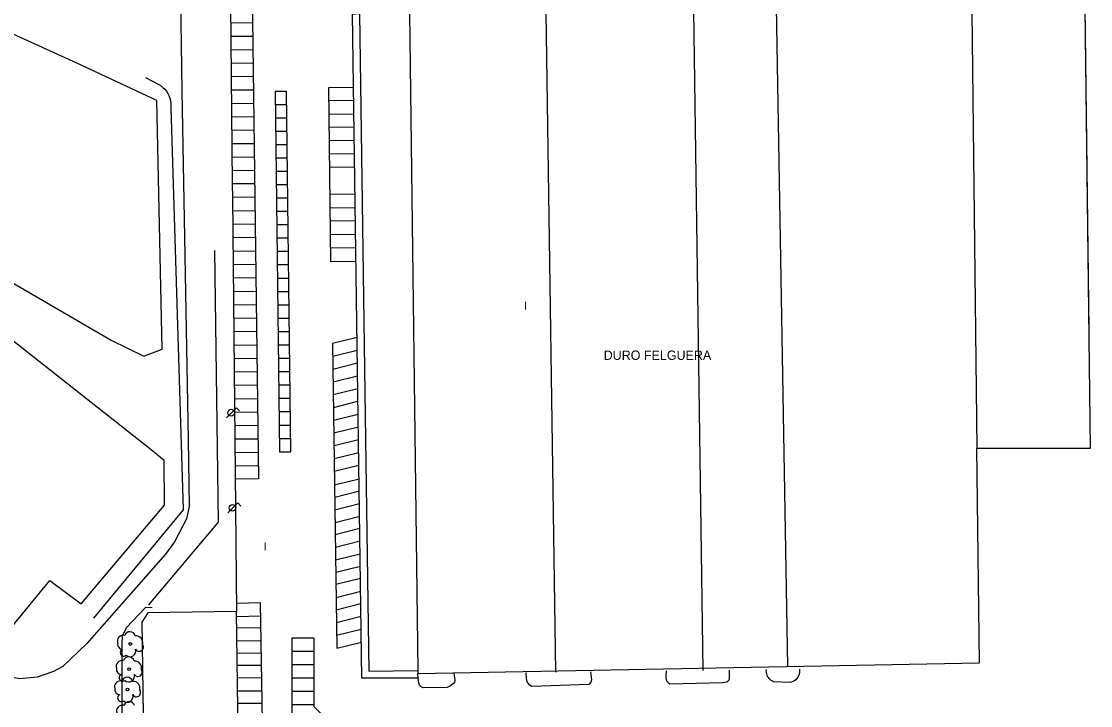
# Model space of a CAD drawing. Extents: x 282771 to 285132, y 4823109 to 4825496.
# Drawn here: x 283122.6 to 283322.9, y 4824549.9 to 4824678.1 of the extents above; entities that cross this region are included whole.
import ezdxf

# ---------------------------------------------------------------- set-up
doc = ezdxf.new("R2010")
doc.units = 0
for name, color, linetype in [('ACERA-INTERIOR', 7, 'Continuous'), ('APARCAMIENTO', 7, 'Continuous'), ('ARBOL', 7, 'Continuous'), ('EDIFICIO', 7, 'Continuous'), ('FAROLA', 7, 'Continuous'), ('LINEA-COSTA', 7, 'Continuous'), ('MEDIANERA', 7, 'Continuous'), ('TXT-ALTURA-EDIFICIO', 7, 'Continuous'), ('TXT-PUERTO', 7, 'Continuous')]:
    doc.layers.add(name, color=color, linetype=linetype)

msp = doc.modelspace()

# ---------------------------------------------------------------- linework, layer by layer
at = {"layer": 'ACERA-INTERIOR'}
for points in [[(283093.5, 4824716.32), (283100.91, 4824714.88), (283144.62, 4824695.83), (283146.7, 4824694.78), (283148.45, 4824693.1), (283150.31, 4824691.09), (283151.89, 4824688.4), (283152.34, 4824686.58), (283152.64, 4824665.05), (283153.79, 4824599.74), (283153.97, 4824587.2), (283153.48, 4824584.9), (283151.25, 4824580.55), (283149.55, 4824578.27), (283142.19, 4824569.91), (283134.84, 4824561.55), (283130.33, 4824557.23), (283128.59, 4824556.29), (283125.49, 4824555.23), (283122.22, 4824554.91), (283117.8, 4824555.73), (283116.38, 4824556.4)], [(283162.19, 4824688.11), (283161.97, 4824684.68), (283161.8, 4824682.83), (283161.74, 4824681.24), (283162.07, 4824647.62)], [(283196.91, 4824555.05), (283186.37, 4824555.03), (283184.58, 4824679.42), (283185.92, 4824679.58)], [(283145.79, 4824667.57), (283148.33, 4824666.26), (283148.72, 4824665.99), (283149.09, 4824665.69), (283149.42, 4824665.35), (283149.72, 4824664.98), (283149.97, 4824664.58), (283150.18, 4824664.16), (283150.35, 4824663.71), (283150.47, 4824663.25), (283150.55, 4824662.78), (283150.57, 4824662.31), (283150.55, 4824661.84), (283152.9, 4824586.54), (283136.05, 4824566.25)], [(283180.09, 4824665.65), (283180.48, 4824633.04)], [(283170.12, 4824665.03), (283170.92, 4824597.46)], [(283172.14, 4824665.03), (283172.95, 4824597.46)], [(283166.25, 4824647.67), (283162.07, 4824647.62)], [(283162.07, 4824647.62), (283162.1, 4824645.11)], [(283166.28, 4824645.16), (283162.1, 4824645.11)], [(283162.1, 4824645.11), (283162.88, 4824567.55)], [(283146.44, 4824568.75), (283159.48, 4824584.23), (283158.78, 4824635.14)], [(283147.05, 4824568.21), (283145.8, 4824568.26), (283142.18, 4824564.45), (283141.46, 4824562.89), (283141.37, 4824561.47), (283141.37, 4824546.56), (283145.42, 4824546.48)], [(283196.91, 4824555.05), (283196.81, 4824555.88)], [(283203.59, 4824555.95), (283203.74, 4824554.65), (283203.68, 4824554.18), (283202.98, 4824553.57), (283202.32, 4824553.29), (283197.83, 4824553.21), (283197.49, 4824553.4), (283197.17, 4824553.75), (283197.02, 4824554.15), (283196.91, 4824555.05)], [(283229.17, 4824556.25), (283229.36, 4824554.7), (283229.26, 4824554.27), (283228.88, 4824553.82), (283218.21, 4824553.5), (283217.84, 4824553.71), (283217.36, 4824554.2), (283217.17, 4824554.83), (283217.14, 4824556.11)], [(283255.16, 4824556.55), (283255.13, 4824554.95), (283255.12, 4824554.64), (283254.73, 4824554.27), (283253.89, 4824554.13), (283244.03, 4824553.91), (283243.5, 4824554.45), (283243.35, 4824555.08), (283243.35, 4824555.52), (283243.43, 4824556.42)], [(283268.34, 4824556.71), (283268.36, 4824556.39), (283268.35, 4824556.08), (283268.28, 4824555.77), (283268.18, 4824555.48), (283268.03, 4824555.2), (283267.84, 4824554.95), (283267.62, 4824554.73), (283267.37, 4824554.54), (283267.09, 4824554.39), (283266.79, 4824554.29), (283266.49, 4824554.23), (283263.51, 4824554.36), (283263.27, 4824554.46), (283263.05, 4824554.6), (283262.85, 4824554.76), (283262.66, 4824554.94), (283262.51, 4824555.15), (283262.37, 4824555.37), (283262.27, 4824555.61), (283262.19, 4824555.85), (283262.14, 4824556.11), (283262.12, 4824556.37), (283262.14, 4824556.63)]]:
    msp.add_lwpolyline(points, dxfattribs=at)
at = {"layer": 'APARCAMIENTO'}
for points in [[(283165.73, 4824688.08), (283166.96, 4824592.36), (283162.63, 4824592.3)], [(283161.77, 4824677.8), (283165.86, 4824677.85)], [(283161.8, 4824675.28), (283165.89, 4824675.33)], [(283161.82, 4824672.77), (283165.92, 4824672.82)], [(283161.85, 4824670.25), (283165.96, 4824670.3)], [(283161.87, 4824667.74), (283165.99, 4824667.79)], [(283161.9, 4824665.22), (283166.02, 4824665.27)], [(283184.77, 4824665.71), (283180.09, 4824665.65)], [(283170.12, 4824665.03), (283172.14, 4824665.03)], [(283184.81, 4824663.26), (283180.12, 4824663.2)], [(283161.92, 4824662.71), (283166.05, 4824662.76)], [(283170.14, 4824662.53), (283172.17, 4824662.53)], [(283161.95, 4824660.2), (283166.09, 4824660.25)], [(283170.17, 4824660.03), (283172.2, 4824660.03)], [(283184.85, 4824660.69), (283180.15, 4824660.63)], [(283161.97, 4824657.68), (283166.12, 4824657.73)], [(283170.2, 4824657.53), (283172.23, 4824657.53)], [(283184.88, 4824658.26), (283180.18, 4824658.21)], [(283162, 4824655.17), (283166.15, 4824655.22)], [(283184.92, 4824655.73), (283180.21, 4824655.68)], [(283170.23, 4824655.02), (283172.26, 4824655.02)], [(283184.95, 4824653.25), (283180.24, 4824653.2)], [(283162.02, 4824652.65), (283166.18, 4824652.7)], [(283170.26, 4824652.52), (283172.29, 4824652.52)], [(283162.05, 4824650.14), (283166.21, 4824650.19)], [(283170.29, 4824650.02), (283172.32, 4824650.02)], [(283184.99, 4824650.77), (283180.27, 4824650.71)], [(283170.32, 4824647.51), (283172.35, 4824647.51)], [(283185.06, 4824645.68), (283180.33, 4824645.62)], [(283170.35, 4824645.01), (283172.38, 4824645.01)], [(283185.1, 4824643.14), (283180.36, 4824643.08)], [(283162.12, 4824642.59), (283166.31, 4824642.64)], [(283170.38, 4824642.51), (283172.41, 4824642.51)], [(283162.15, 4824640.08), (283166.34, 4824640.13)], [(283170.41, 4824640.01), (283172.44, 4824640.01)], [(283185.13, 4824640.69), (283180.38, 4824640.64)], [(283162.18, 4824637.57), (283166.38, 4824637.62)], [(283170.44, 4824637.5), (283172.47, 4824637.5)], [(283185.17, 4824638.12), (283180.42, 4824638.06)], [(283162.2, 4824635.04), (283166.41, 4824635.1)], [(283185.21, 4824635.63), (283180.45, 4824635.57)], [(283170.47, 4824635), (283172.5, 4824635)], [(283185.24, 4824633.09), (283180.48, 4824633.04)], [(283162.23, 4824632.54), (283166.44, 4824632.59)], [(283170.5, 4824632.5), (283172.53, 4824632.5)], [(283162.25, 4824630.02), (283166.47, 4824630.07)], [(283170.53, 4824629.99), (283172.56, 4824629.99)], [(283162.28, 4824627.5), (283166.5, 4824627.56)], [(283170.56, 4824627.49), (283172.59, 4824627.49)], [(283162.3, 4824624.98), (283166.54, 4824625.04)], [(283170.59, 4824624.99), (283172.62, 4824624.99)], [(283162.33, 4824622.47), (283166.57, 4824622.53)], [(283170.62, 4824622.48), (283172.65, 4824622.48)], [(283162.35, 4824619.95), (283166.6, 4824620.01)], [(283170.65, 4824619.98), (283172.68, 4824619.98)], [(283162.38, 4824617.44), (283166.63, 4824617.5)], [(283170.68, 4824617.48), (283172.71, 4824617.48)], [(283185.45, 4824618.88), (283180.86, 4824617.74), (283181.65, 4824560.63), (283186.27, 4824561.77)], [(283180.9, 4824615.35), (283185.48, 4824616.48)], [(283162.4, 4824614.93), (283166.67, 4824614.99)], [(283170.71, 4824614.98), (283172.74, 4824614.98)], [(283180.93, 4824612.95), (283185.52, 4824614.09)], [(283162.43, 4824612.41), (283166.7, 4824612.47)], [(283170.74, 4824612.47), (283172.77, 4824612.47)], [(283180.96, 4824610.56), (283185.55, 4824611.7)], [(283162.45, 4824609.9), (283166.73, 4824609.96)], [(283170.77, 4824609.97), (283172.8, 4824609.97)], [(283181, 4824608.16), (283185.59, 4824609.3)], [(283162.48, 4824607.38), (283166.76, 4824607.44)], [(283170.8, 4824607.47), (283172.83, 4824607.47)], [(283181.03, 4824605.77), (283185.62, 4824606.91)], [(283162.5, 4824604.87), (283166.79, 4824604.93)], [(283170.83, 4824604.96), (283172.86, 4824604.96)], [(283181.06, 4824603.38), (283185.66, 4824604.52)], [(283162.53, 4824602.35), (283166.83, 4824602.41)], [(283170.86, 4824602.46), (283172.89, 4824602.46)], [(283181.09, 4824600.99), (283185.69, 4824602.13)], [(283162.55, 4824599.84), (283166.86, 4824599.9)], [(283170.89, 4824599.96), (283172.92, 4824599.96)], [(283181.13, 4824598.59), (283185.72, 4824599.73)], [(283162.58, 4824597.32), (283166.89, 4824597.38)], [(283170.92, 4824597.46), (283172.95, 4824597.46)], [(283181.16, 4824596.2), (283185.76, 4824597.34)], [(283162.6, 4824594.81), (283166.92, 4824594.87)], [(283181.19, 4824593.81), (283185.79, 4824594.95)], [(283181.23, 4824591.24), (283185.83, 4824592.38)], [(283185.88, 4824590.08), (283181.26, 4824588.9)], [(283185.91, 4824587.71), (283181.29, 4824586.53)], [(283185.94, 4824585.3), (283181.32, 4824584.12)], [(283185.97, 4824583.05), (283181.35, 4824581.87)], [(283186.01, 4824580.71), (283181.39, 4824579.53)], [(283186.04, 4824578.29), (283181.42, 4824577.11)], [(283186.07, 4824575.98), (283181.45, 4824574.8)], [(283186.1, 4824573.73), (283181.48, 4824572.55)], [(283186.13, 4824571.28), (283181.51, 4824570.1)], [(283167.8, 4824543.26), (283167.36, 4824569.12), (283162.87, 4824569.01)], [(283186.17, 4824568.93), (283181.55, 4824567.75)], [(283162.89, 4824566.58), (283167.4, 4824566.71)], [(283186.2, 4824566.57), (283181.58, 4824565.39)], [(283167.44, 4824564.42), (283162.92, 4824564.44)], [(283186.23, 4824564.18), (283181.61, 4824563)], [(283167.48, 4824561.99), (283162.96, 4824562.01)], [(283173.24, 4824562.52), (283173.24, 4824547.92), (283180.85, 4824540.43), (283183.77, 4824543.4), (283177.41, 4824549.67), (283177.41, 4824562.52), (283173.24, 4824562.52)], [(283167.52, 4824559.68), (283163, 4824559.7)], [(283177.41, 4824560.02), (283173.24, 4824560.02)], [(283167.56, 4824557.38), (283163.04, 4824557.4)], [(283177.41, 4824557.52), (283173.24, 4824557.52)], [(283167.59, 4824555.06), (283163.07, 4824555.08)], [(283177.41, 4824555.02), (283173.24, 4824555.02)], [(283167.64, 4824552.6), (283163.12, 4824552.62)], [(283177.41, 4824552.52), (283173.24, 4824552.52)], [(283167.68, 4824550.29), (283163.16, 4824550.31)], [(283177.41, 4824550.02), (283173.24, 4824550.02)]]:
    msp.add_lwpolyline(points, dxfattribs=at)
at = {"layer": 'ARBOL'}
for centre in [(283142.97, 4824561.43), (283142.75, 4824556.72), (283142.45, 4824552.91)]:
    msp.add_circle(centre, 0.255, dxfattribs=at)
for centre, radius, start, end in [((283141.64, 4824561.96), 1.1, 75.4318, 200.5561), ((283142.9, 4824562.69), 1.04, 15.6423, 161.3843), ((283144.03, 4824561.69), 1.27, 345.0327, 95.7993), ((283141.53, 4824561.39), 0.935, 168.599, 268.1324), ((283144.64, 4824560.86), 0.797, 208.9625, 38.991), ((283141.77, 4824559.84), 0.672, 113.7367, 309.4725), ((283142.68, 4824557.98), 1.04, 15.6423, 161.3843), ((283142.91, 4824560.14), 1.09, 228.9545, 17.928), ((283141.42, 4824557.25), 1.1, 75.4318, 200.5561), ((283143.81, 4824556.98), 1.27, 345.0327, 95.7993), ((283141.31, 4824556.68), 0.935, 168.599, 268.1324), ((283141.55, 4824555.13), 0.672, 113.7367, 309.4725), ((283142.38, 4824554.17), 1.04, 15.6423, 161.3843), ((283142.69, 4824555.43), 1.09, 228.9545, 17.928), ((283144.42, 4824556.15), 0.797, 208.9625, 38.991), ((283141.12, 4824553.44), 1.1, 75.4318, 200.5561), ((283141.01, 4824552.87), 0.935, 168.599, 268.1324), ((283143.51, 4824553.17), 1.27, 345.0327, 95.7993), ((283141.25, 4824551.32), 0.672, 113.7367, 309.4725), ((283142.39, 4824551.62), 1.09, 228.9545, 17.928), ((283144.12, 4824552.34), 0.797, 208.9625, 38.991), ((283141.49, 4824548.88), 1.1, 75.4318, 200.5561), ((283142.75, 4824549.61), 1.04, 15.6423, 161.3843)]:
    msp.add_arc(centre, radius, start, end, dxfattribs=at)
at = {"layer": 'EDIFICIO'}
for points in [[(283186.77, 4824679.58), (283185.92, 4824679.58), (283186.99, 4824604.14), (283187.68, 4824556.35), (283196.81, 4824556.49), (283196.81, 4824555.88), (283302.08, 4824557.92), (283301.59, 4824598.12), (283322.87, 4824598.12), (283321.81, 4824685.72), (283300.53, 4824685.46), (283248.47, 4824684.16)], [(283163.37, 4824531.01), (283162.88, 4824567.55), (283146.24, 4824567.25), (283145.16, 4824565.55), (283145.64, 4824530.76), (283145.06, 4824530.74), (283139.81, 4824483.78), (283193.64, 4824479.82), (283194.9, 4824482.58), (283145.64, 4824530.76)]]:
    msp.add_lwpolyline(points, dxfattribs=at)
at = {"layer": 'FAROLA'}
for p, q in [((283162.85, 4824605.69), (283161.91, 4824604.76)), ((283163.44, 4824605.1), (283162.85, 4824605.69)), ((283161.91, 4824604.76), (283160.98, 4824603.82)), ((283163.09, 4824587.87), (283162.15, 4824586.94)), ((283163.68, 4824587.28), (283163.09, 4824587.87)), ((283162.15, 4824586.94), (283161.22, 4824586))]:
    msp.add_line(p, q, dxfattribs=at)
for centre in [(283161.87, 4824604.76), (283162.11, 4824586.94)]:
    msp.add_circle(centre, 0.637, dxfattribs=at)
at = {"layer": 'LINEA-COSTA'}
for points in [[(283117.32, 4824631.15), (283139.38, 4824618.33), (283145.49, 4824615.33), (283148.94, 4824616.69), (283147.96, 4824663.26), (283133.66, 4824669.96), (283105.37, 4824682.84)], [(283120.8, 4824564.66), (283127.9, 4824573.34), (283133.79, 4824568.96), (283149.37, 4824587.46), (283149.3, 4824595.81), (283146.88, 4824597.83), (283114.61, 4824623.24)]]:
    msp.add_lwpolyline(points, dxfattribs=at)
at = {"layer": 'MEDIANERA'}
for points in [[(283300.53, 4824685.46), (283301.59, 4824598.12)], [(283322.61, 4824620.24), (283321.81, 4824685.72)], [(283266.17, 4824557.22), (283263.95, 4824684.54)], [(283195.26, 4824679.59), (283196.81, 4824556.49)], [(283220.83, 4824679.79), (283222.64, 4824556.17)], [(283250.28, 4824556.5), (283248.52, 4824680.12)]]:
    msp.add_lwpolyline(points, dxfattribs=at)

# ---------------------------------------------------------------- texts
at = {"layer": 'TXT-ALTURA-EDIFICIO'}
for p in [(283216.7, 4824624.08), (283167.97, 4824579.01)]:
    msp.add_text('I', height=1.5, rotation=0, dxfattribs=at).set_placement(p)
at = {"layer": 'TXT-PUERTO'}
msp.add_text('DURO FELGUERA', height=1.75, rotation=0, dxfattribs=at).set_placement((283231.65, 4824614.66))

doc.saveas('drawing.dxf')
